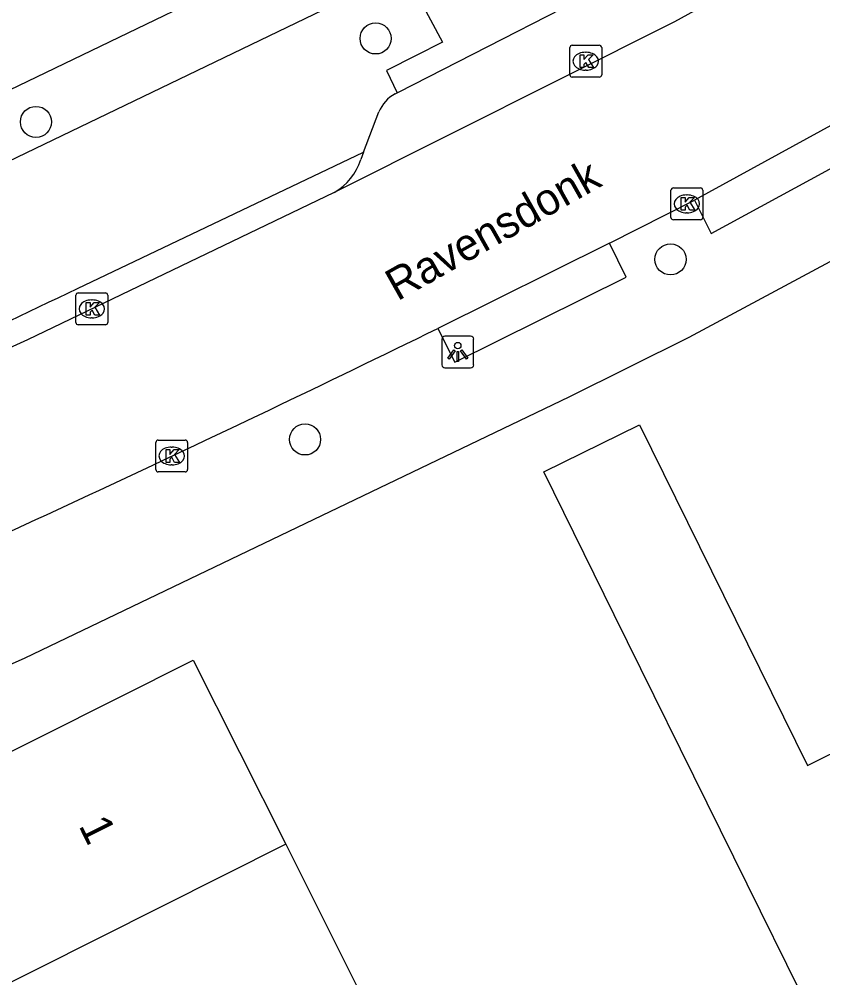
# Model space of a CAD drawing. Extents: x 157793 to 159380, y 380882 to 382313.
# Drawn here: x 158519.69 to 158544.93, y 381691.68 to 381721.78 of the extents above; entities that cross this region are included whole.
import ezdxf

# ---------------------------------------------------------------- set-up
doc = ezdxf.new("R2010")
doc.units = 0
for name, color, linetype in [('IMGEO_Boom', 7, 'Continuous'), ('IMGEO_Groenvoorziening', 7, 'Continuous'), ('IMGEO_Kolk', 7, 'Continuous'), ('IMGEO_Lichtpunt', 7, 'Continuous'), ('IMGEO_Openbare_ruimte_label', 7, 'Continuous'), ('IMGEO_Pand', 7, 'Continuous'), ('IMGEO_Pand_nummerreeks', 7, 'Continuous'), ('IMGEO_Parkeervlak_open', 7, 'Continuous'), ('IMGEO_Rijbaan_lokaal_open', 7, 'Continuous'), ('IMGEO_Voetpad_open', 7, 'Continuous')]:
    doc.layers.add(name, color=color, linetype=linetype)

msp = doc.modelspace()

# ---------------------------------------------------------------- linework, layer by layer
at = {"layer": 'IMGEO_Boom'}
for centre in [(158530.883, 381721.178), (158520.214, 381718.556), (158540.145, 381714.241), (158528.665, 381708.588)]:
    msp.add_circle(centre, 0.489, dxfattribs=at)
at = {"layer": 'IMGEO_Groenvoorziening'}
for points in [[(158505.082, 381712.679), (158530.827, 381725.074)], [(158507.179, 381711.468), (158531.774, 381723.31)]]:
    msp.add_lwpolyline(points, dxfattribs=at)
at = {"layer": 'IMGEO_Kolk'}
for p, q in [((158537.056, 381720.962), (158537.908, 381720.962)), ((158536.981, 381720.036), (158536.981, 381720.888)), ((158537.469, 381720.742), (158537.494, 381720.742)), ((158537.982, 381720.888), (158537.982, 381720.036)), ((158537.492, 381720.182), (158537.467, 381720.182)), ((158537.908, 381719.962), (158537.056, 381719.962)), ((158540.233, 381716.483), (158541.085, 381716.483)), ((158540.158, 381715.557), (158540.158, 381716.409)), ((158540.646, 381716.263), (158540.671, 381716.263)), ((158541.159, 381716.409), (158541.159, 381715.557)), ((158540.669, 381715.703), (158540.644, 381715.703)), ((158541.085, 381715.483), (158540.233, 381715.483)), ((158521.542, 381713.187), (158522.394, 381713.187)), ((158521.467, 381712.261), (158521.467, 381713.113)), ((158521.955, 381712.967), (158521.98, 381712.967)), ((158522.468, 381713.113), (158522.468, 381712.261)), ((158521.978, 381712.407), (158521.953, 381712.407)), ((158522.394, 381712.187), (158521.542, 381712.187)), ((158523.977, 381707.642), (158523.977, 381708.494)), ((158524.052, 381708.568), (158524.904, 381708.568)), ((158524.465, 381708.348), (158524.49, 381708.348)), ((158524.978, 381708.494), (158524.978, 381707.642)), ((158524.488, 381707.788), (158524.463, 381707.788)), ((158524.904, 381707.568), (158524.052, 381707.568))]:
    msp.add_line(p, q, dxfattribs=at)
for points in [[(158537.056, 381720.962), (158537.908, 381720.962)], [(158536.981, 381720.036), (158536.981, 381720.888)], [(158537.302, 381720.662), (158537.425, 381720.662), (158537.425, 381720.511), (158537.555, 381720.662), (158537.719, 381720.662), (158537.573, 381720.511), (158537.726, 381720.262), (158537.574, 381720.262), (158537.489, 381720.426), (158537.425, 381720.359), (158537.425, 381720.262), (158537.302, 381720.262), (158537.302, 381720.662)], [(158537.982, 381720.888), (158537.982, 381720.036)], [(158537.908, 381719.962), (158537.056, 381719.962)], [(158540.233, 381716.483), (158541.085, 381716.483)], [(158540.158, 381715.557), (158540.158, 381716.409)], [(158540.479, 381716.183), (158540.602, 381716.183), (158540.602, 381716.032), (158540.732, 381716.183), (158540.896, 381716.183), (158540.75, 381716.032), (158540.903, 381715.783), (158540.751, 381715.783), (158540.666, 381715.947), (158540.602, 381715.88), (158540.602, 381715.783), (158540.479, 381715.783), (158540.479, 381716.183)], [(158541.159, 381716.409), (158541.159, 381715.557)], [(158541.085, 381715.483), (158540.233, 381715.483)], [(158521.542, 381713.187), (158522.394, 381713.187)], [(158521.467, 381712.261), (158521.467, 381713.113)], [(158521.788, 381712.887), (158521.911, 381712.887), (158521.911, 381712.736), (158522.041, 381712.887), (158522.205, 381712.887), (158522.059, 381712.736), (158522.212, 381712.487), (158522.06, 381712.487), (158521.975, 381712.651), (158521.911, 381712.584), (158521.911, 381712.487), (158521.788, 381712.487), (158521.788, 381712.887)], [(158522.468, 381713.113), (158522.468, 381712.261)], [(158522.394, 381712.187), (158521.542, 381712.187)], [(158523.977, 381707.642), (158523.977, 381708.494)], [(158524.052, 381708.568), (158524.904, 381708.568)], [(158524.978, 381708.494), (158524.978, 381707.642)], [(158524.298, 381708.268), (158524.421, 381708.268), (158524.421, 381708.117), (158524.551, 381708.268), (158524.715, 381708.268), (158524.569, 381708.117), (158524.722, 381707.868), (158524.57, 381707.868), (158524.485, 381708.032), (158524.421, 381707.965), (158524.421, 381707.868), (158524.298, 381707.868), (158524.298, 381708.268)], [(158524.904, 381707.568), (158524.052, 381707.568)]]:
    msp.add_lwpolyline(points, dxfattribs=at)
for centre, start, end in [((158537.058, 381720.886), 91.552, 178.448), ((158537.058, 381720.886), 91.552, 178.448), ((158537.906, 381720.886), 1.552, 88.448), ((158537.906, 381720.886), 1.552, 88.448), ((158537.058, 381720.038), 181.552, 268.448), ((158537.058, 381720.038), 181.552, 268.448), ((158537.906, 381720.038), 271.552, 358.448), ((158537.906, 381720.038), 271.552, 358.448), ((158540.235, 381716.407), 91.552, 178.448), ((158540.235, 381716.407), 91.552, 178.448), ((158541.083, 381716.407), 1.552, 88.448), ((158541.083, 381716.407), 1.552, 88.448), ((158540.235, 381715.559), 181.552, 268.448), ((158540.235, 381715.559), 181.552, 268.448), ((158541.083, 381715.559), 271.552, 358.448), ((158541.083, 381715.559), 271.552, 358.448), ((158521.544, 381713.111), 91.552, 178.448), ((158521.544, 381713.111), 91.552, 178.448), ((158522.392, 381713.111), 1.552, 88.448), ((158522.392, 381713.111), 1.552, 88.448), ((158521.544, 381712.263), 181.552, 268.448), ((158521.544, 381712.263), 181.552, 268.448), ((158522.392, 381712.263), 271.552, 358.448), ((158522.392, 381712.263), 271.552, 358.448), ((158524.054, 381708.492), 91.552, 178.448), ((158524.054, 381708.492), 91.552, 178.448), ((158524.902, 381708.492), 1.552, 88.448), ((158524.902, 381708.492), 1.552, 88.448), ((158524.054, 381707.644), 181.552, 268.448), ((158524.054, 381707.644), 181.552, 268.448), ((158524.902, 381707.644), 271.552, 358.448), ((158524.902, 381707.644), 271.552, 358.448)]:
    msp.add_arc(centre, 0.0765, start, end, dxfattribs=at)
for centre, major_axis, ratio, start_param, end_param in [((158537.468, 381720.462), (-0.387, 0.002), 0.722429, 4.712389, 7.853982), ((158537.493, 381720.462), (-0.39, 0.002), 0.717154, 1.570796, 4.712389), ((158540.645, 381715.983), (-0.387, 0.002), 0.722429, 4.712389, 7.853982), ((158540.67, 381715.983), (-0.39, 0.002), 0.717154, 1.570796, 4.712389), ((158521.954, 381712.687), (-0.387, 0.002), 0.722429, 4.712389, 7.853982), ((158521.979, 381712.687), (-0.39, 0.002), 0.717154, 1.570796, 4.712389), ((158524.464, 381708.068), (-0.387, 0.002), 0.722429, 4.712389, 7.853982), ((158524.489, 381708.068), (-0.39, 0.002), 0.717154, 1.570796, 4.712389)]:
    msp.add_ellipse(centre, major_axis=major_axis, ratio=ratio, start_param=start_param, end_param=end_param, dxfattribs=at)
at = {"layer": 'IMGEO_Lichtpunt'}
for p, q in [((158532.965, 381711.736), (158532.965, 381710.929)), ((158532.965, 381711.736), (158532.965, 381710.929)), ((158533.867, 381711.831), (158533.059, 381711.831)), ((158533.867, 381711.831), (158533.059, 381711.831)), ((158533.961, 381710.929), (158533.961, 381711.736)), ((158533.961, 381710.929), (158533.961, 381711.736)), ((158533.059, 381710.835), (158533.867, 381710.835)), ((158533.059, 381710.835), (158533.867, 381710.835))]:
    msp.add_line(p, q, dxfattribs=at)
for points in [[(158533.339, 381711.4), (158533.378, 381711.372), (158533.19, 381711.11), (158533.152, 381711.137), (158533.339, 381711.4)], [(158533.441, 381711.352), (158533.488, 381711.352), (158533.488, 381711.03), (158533.441, 381711.03), (158533.441, 381711.352)], [(158533.551, 381711.372), (158533.589, 381711.399), (158533.776, 381711.137), (158533.737, 381711.109), (158533.551, 381711.372)]]:
    msp.add_lwpolyline(points, dxfattribs=at)
msp.add_circle((158533.464, 381711.534), 0.0994, dxfattribs=at)
for centre, start, end in [((158533.059, 381711.736), 90, 180), ((158533.059, 381711.736), 90, 180), ((158533.867, 381711.736), 0, 90), ((158533.867, 381711.736), 0, 90), ((158533.059, 381710.929), 180, 270), ((158533.059, 381710.929), 180, 270), ((158533.867, 381710.929), 270, 0), ((158533.867, 381710.929), 270, 360)]:
    msp.add_arc(centre, 0.0946, start, end, dxfattribs=at)
at = {"layer": 'IMGEO_Pand'}
for points in [[(158550.87, 381692.427), (158545.057, 381689.557), (158538.377, 381703.083), (158536.163, 381707.566), (158539.167, 381709.049), (158544.448, 381698.355), (158547.257, 381699.742)], [(158510.958, 381690.76), (158519.429, 381695.079), (158517.943, 381698.042), (158525.155, 381701.66), (158528.057, 381695.876)], [(158528.057, 381695.876), (158512.346, 381687.993)], [(158528.057, 381695.876), (158530.882, 381690.245)]]:
    msp.add_lwpolyline(points, dxfattribs=at)
at = {"layer": 'IMGEO_Parkeervlak_open'}
for points in [[(158531.492, 381719.44), (158531.557, 381719.473)], [(158530.501, 381717.607), (158530.982, 381718.871)]]:
    msp.add_lwpolyline(points, dxfattribs=at)
msp.add_arc((158532.112, 381718.371), 1.236, 120.1211, 156.1385, dxfattribs=at)
at = {"layer": 'IMGEO_Rijbaan_lokaal_open'}
for points in [[(158557.942, 381731.432), (158540.268, 381721.694), (158529.584, 381716.344)], [(158548.81, 381720.437), (158540.896, 381716.103)], [(158529.584, 381716.344), (158519.948, 381711.717), (158509.006, 381706.741), (158503.505, 381704.507)], [(158538.227, 381714.749), (158540.896, 381716.103)], [(158538.227, 381714.749), (158532.835, 381712.074)]]:
    msp.add_lwpolyline(points, dxfattribs=at)
msp.add_arc((158268.729, 382251.145), 600.291, 293.854363, 296.101498, dxfattribs=at)
at = {"layer": 'IMGEO_Voetpad_open'}
for points in [[(158531.557, 381719.473), (158531.599, 381719.495), (158539.544, 381723.563), (158554.44, 381731.747), (158554.45, 381731.752), (158554.46, 381731.757)], [(158561.886, 381723.495), (158554.489, 381719.45), (158554.124, 381719.066), (158549.014, 381716.233), (158540.723, 381711.791), (158536.952, 381709.911), (158519.868, 381701.725), (158511.79, 381698.13), (158507.274, 381696.265)], [(158531.774, 381723.31), (158532.982, 381721.058), (158532.156, 381720.639), (158531.225, 381720.166), (158531.557, 381719.473)], [(158540.896, 381716.103), (158541.425, 381715.055), (158549.336, 381719.353), (158548.81, 381720.437)], [(158521.514, 381713.33), (158530.501, 381717.607)], [(158530.501, 381717.607), (158530.413, 381717.374)], [(158532.835, 381712.074), (158533.373, 381711.009), (158538.752, 381713.68), (158538.227, 381714.749)]]:
    msp.add_lwpolyline(points, dxfattribs=at)
for centre, radius, start, end in [((158528.691, 381717.911), 1.804, 299.675, 342.667), ((158385.874, 381994.036), 311.76, 293.81516, 295.79023)]:
    msp.add_arc(centre, radius, start, end, dxfattribs=at)

# ---------------------------------------------------------------- texts
at = {"layer": 'IMGEO_Openbare_ruimte_label'}
msp.add_text('Ravensdonk', height=1, rotation=29.4108, dxfattribs=at).set_placement((158531.566, 381712.917))
at = {"layer": 'IMGEO_Pand_nummerreeks'}
msp.add_text('1', height=1, rotation=296.4206, dxfattribs=at).set_placement((158521.542, 381696.462))

doc.saveas('drawing.dxf')
